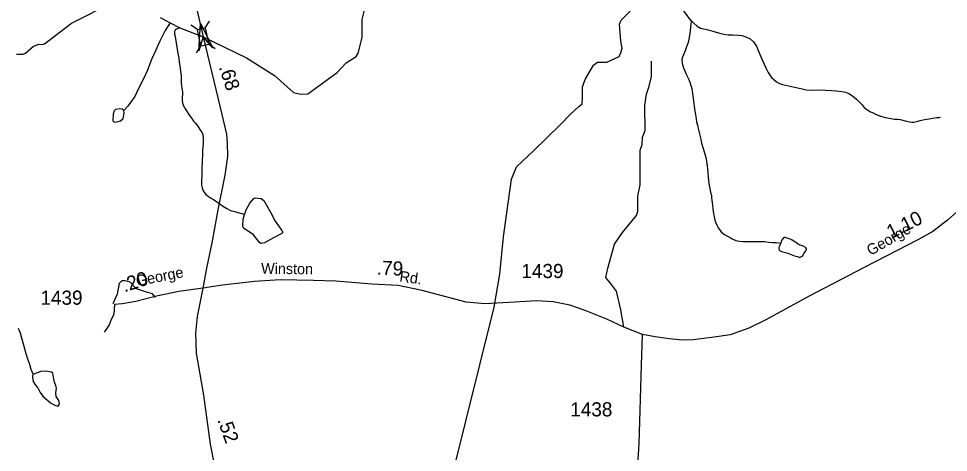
# Model space of a CAD drawing. Extents: x 2056842 to 2160602, y 826753 to 1016856.
# Drawn here: x 2095016 to 2103231, y 1002428 to 1006263 of the extents above; entities that cross this region are included whole.
import ezdxf

# ---------------------------------------------------------------- set-up
doc = ezdxf.new("R2010")
doc.units = 0
for name, color, linetype in [('Exist Hydrographic Creek Single Shore', 7, 'Continuous'), ('Exist Hydrographic Misc Water Feature', 7, 'Continuous'), ('Exist Road Non-System Type 51', 7, 'Continuous'), ('Exist Road Secondary Mileage Hundredths English Label', 7, 'Continuous'), ('Exist Road Secondary Structure Standard Bridge Attributed CELL', 7, 'Continuous'), ('Exist Road Secondary Structure Standard Bridge CELL', 7, 'Continuous'), ('Exist Road Secondary Type 20 Attributed', 7, 'Continuous'), ('Exist Road Secondary Type 51 Attributed', 7, 'Continuous'), ('Exist Road Secondary Type 51 Label', 7, 'Continuous'), ('Exist Road Secondary Type 51 Number Label', 7, 'Continuous')]:
    doc.layers.add(name, color=color, linetype=linetype)

msp = doc.modelspace()

# ---------------------------------------------------------------- linework, layer by layer
at = {"layer": 'Exist Hydrographic Creek Single Shore'}
for points in [[(2094996.9, 1005948.7), (2095053.8, 1005947.5), (2095077.9, 1005958.8), (2095148.7, 1006020.8), (2095194.2, 1006038.5), (2095222, 1006033.5), (2095246, 1006039.8), (2095484.4, 1006222.4), (2095862.9, 1006414.1)], [(2096266.6, 1006271.7), (2096353.9, 1006227.1), (2096440, 1006181.3), (2096646.6, 1006101.9), (2097030.7, 1005916.5), (2097277.3, 1005759.6), (2097444, 1005609), (2097509.9, 1005593.9), (2097571.7, 1005597.6), (2097829.6, 1005785.3), (2097909.2, 1005872.6), (2097997.7, 1005927), (2098015.4, 1005958.6), (2098050.8, 1006095.9), (2098050.8, 1006254), (2098077.4, 1006362.8)]]:
    msp.add_lwpolyline(points, dxfattribs=at)
at = {"layer": 'Exist Hydrographic Misc Water Feature'}
for points in [[(2100744.3, 1006801.6), (2100754.5, 1006673), (2100772.7, 1006619), (2100790.6, 1006561), (2100807, 1006509.1), (2100827.1, 1006459.2), (2100849.2, 1006409.3), (2100865.4, 1006371.3), (2100891.5, 1006331.3), (2100919.6, 1006291.5), (2100949.7, 1006253.5), (2100957.7, 1006247.6)], [(2098842.9, 1002207.4), (2099216.8, 1003712.7), (2099267.4, 1004002.4), (2099299, 1004333.9), (2099369.8, 1004843.8), (2099414.1, 1004952.6), (2099565.7, 1005094), (2099800.9, 1005323), (2099895.2, 1005422.2), (2099964.7, 1005486.7), (2099993.8, 1005509.5), (2099997.6, 1005563.9), (2099998.9, 1005658.8), (2100021.1, 1005723.8), (2100094.4, 1005852.8), (2100131.1, 1005879.4), (2100213.3, 1005879.4), (2100320.8, 1005927.5), (2100337.2, 1005961.6), (2100347.3, 1006002.1), (2100337.2, 1006063.4), (2100324.6, 1006213.9), (2100338.5, 1006249.3), (2100486.4, 1006398.9)], [(2096353.9, 1006227.1), (2096336, 1006199.1), (2096312.2, 1006156.9), (2096294.2, 1006122.9), (2096264.5, 1006064.8), (2096246.6, 1006024.8), (2096228.6, 1005984.7), (2096208.7, 1005940.6), (2096190.9, 1005902.6), (2096175.1, 1005862.6), (2096153.3, 1005808.5), (2096115.6, 1005726.3), (2096075.8, 1005644.2), (2096059.8, 1005612.1), (2096043.8, 1005574.1), (2095981.4, 1005488.5), (2095944.7, 1005450.5)], [(2100957.7, 1006247.6), (2100957.9, 1006237.5), (2100953.8, 1006191.5), (2100950.1, 1006151.5), (2100940.1, 1006095.5), (2100930.4, 1006051.4), (2100918.3, 1006013.4), (2100904.6, 1005977.4), (2100890.6, 1005943.4), (2100880.8, 1005923.4), (2100874.9, 1005905.2), (2100879, 1005865.4), (2100891.1, 1005827.3), (2100915, 1005773.4), (2100937.4, 1005723.6), (2100949.5, 1005693.5), (2100963.6, 1005641.5), (2100975.9, 1005557.6), (2100992.1, 1005445.6), (2101000.4, 1005397.7), (2101006.7, 1005351.7), (2101016.8, 1005309.8), (2101020.7, 1005291.7), (2101033, 1005243.7), (2101043.2, 1005195.9), (2101049.2, 1005161.8), (2101063.3, 1005115.9), (2101075.4, 1005078), (2101087.7, 1005034), (2101093.6, 1005002), (2101100, 1004958), (2101103.9, 1004934), (2101106, 1004902), (2101108.2, 1004856.1), (2101110.1, 1004834.1), (2101114.2, 1004804.1), (2101124.4, 1004760.1), (2101130.4, 1004728), (2101136.7, 1004700.2), (2101138.6, 1004678.1), (2101144.9, 1004638.1), (2101147, 1004608.2), (2101148.8, 1004584.2), (2101153.1, 1004558.3), (2101161.1, 1004510.3), (2101167.5, 1004480.2), (2101175.5, 1004456.2), (2101185.3, 1004436.2), (2101197.4, 1004414.3), (2101209.5, 1004398.4), (2101223.7, 1004378.4), (2101245.6, 1004358.4), (2101273.7, 1004342.5), (2101301.6, 1004326.6), (2101321.9, 1004314.8), (2101353.9, 1004300.8), (2101382, 1004295), (2101417.8, 1004293), (2101488, 1004293.2), (2101554, 1004293.4), (2101605.9, 1004291.7), (2101644, 1004287.8), (2101677.8, 1004283.8), (2101708, 1004284), (2101749.8, 1004278.1)], [(2100957.7, 1006247.6), (2100981.9, 1006223.7), (2101010, 1006195.7), (2101042, 1006177.9), (2101107.8, 1006164), (2101150.2, 1006152.1), (2101200.1, 1006138.4), (2101246.2, 1006126.5), (2101286.2, 1006120.7), (2101330.1, 1006118.7), (2101372.1, 1006117), (2101406.1, 1006113), (2101442.2, 1006103.1), (2101478.1, 1006085.3), (2101510.3, 1006059.3), (2101534.3, 1006019.4), (2101554.6, 1005975.5), (2101568.5, 1005941.4), (2101586.8, 1005897.6), (2101603, 1005859.6), (2101621.2, 1005821.7), (2101639.1, 1005785.7), (2101669.4, 1005743.8), (2101687.5, 1005723.9), (2101711.5, 1005704), (2101737.3, 1005690), (2101765.4, 1005680.1), (2101819.7, 1005668.3), (2101871.6, 1005656.4), (2101925.8, 1005644.6), (2101973.7, 1005632.8), (2102027.7, 1005630.9), (2102105.6, 1005633.1), (2102143.7, 1005631.3), (2102197.6, 1005627.5), (2102239.7, 1005623.6), (2102289.7, 1005619.7), (2102321.7, 1005613.9), (2102351.6, 1005599.9), (2102383.8, 1005580), (2102419.9, 1005550.2), (2102449.9, 1005522.2), (2102470.2, 1005502.3), (2102488.2, 1005478.3), (2102502.2, 1005464.4), (2102520.2, 1005452.5), (2102544.2, 1005438.5), (2102560.4, 1005432.6), (2102586.4, 1005418.7), (2102606.3, 1005408.7), (2102632.4, 1005400.8), (2102674.4, 1005389), (2102724.4, 1005379.1), (2102752.3, 1005375.2), (2102782.5, 1005373.3), (2102804.4, 1005371.4), (2102860.4, 1005355.5), (2102888.7, 1005349.7), (2102906.7, 1005347.7), (2102924.4, 1005347.7), (2102952.4, 1005353.9), (2102982.4, 1005362), (2103020.3, 1005370.1), (2103062.4, 1005376.2), (2103092.5, 1005382.3), (2103126.3, 1005388.4), (2103148.5, 1005388.4), (2103162.4, 1005390.5)], [(2096440, 1006181.3), (2096432, 1006177.3), (2096420.1, 1006173.3), (2096412.1, 1006169.4), (2096402.1, 1006163.2), (2096396.1, 1006157.3), (2096392.2, 1006147.2), (2096394.3, 1006125.3), (2096398.4, 1006105.3), (2096420.7, 1005973.3), (2096431, 1005913.3), (2096435.1, 1005879.4), (2096443.1, 1005827.3), (2096447.4, 1005791.4), (2096451.5, 1005761.4), (2096453.5, 1005719.5), (2096453.5, 1005699.5), (2096455.6, 1005665.4), (2096461.7, 1005631.4), (2096463.8, 1005615.5), (2096464, 1005593.5), (2096461.9, 1005565.5), (2096460.1, 1005551.4), (2096460.1, 1005535.4), (2096468.1, 1005503.4), (2096480.2, 1005477.5), (2096488.2, 1005465.5), (2096500.5, 1005447.6), (2096526.3, 1005407.7), (2096546.6, 1005379.7), (2096562.6, 1005357.8), (2096578.6, 1005337.8), (2096598.7, 1005311.8), (2096617, 1005281.9), (2096636.8, 1005254), (2096645, 1005236), (2096647.1, 1005204.1), (2096647.1, 1005186), (2096645.2, 1005158), (2096643.2, 1005125.9), (2096641.4, 1005100), (2096639.5, 1005054), (2096637.7, 1005018), (2096637.9, 1005014), (2096634, 1004920), (2096634.2, 1004877.9), (2096632.3, 1004833.9), (2096632.3, 1004802), (2096632.3, 1004792), (2096634.4, 1004778), (2096636.4, 1004766.1), (2096646.5, 1004740), (2096670.7, 1004708.1), (2096690.8, 1004692.2), (2096712.7, 1004678.2), (2096730.8, 1004666.3), (2096765, 1004646.4), (2096794.9, 1004626.4), (2096827.1, 1004602.6), (2096855, 1004584.7), (2096889.1, 1004566.8), (2096927.2, 1004556.9), (2096961.2, 1004547.1), (2096991.2, 1004539.1), (2097012.4, 1004530.7)], [(2095944.7, 1005450.5), (2095929.6, 1005461.9), (2095910.6, 1005465.7), (2095872.7, 1005459.4), (2095860, 1005449.2), (2095851.2, 1005418.9), (2095847.4, 1005358.2), (2095858.8, 1005348), (2095880.2, 1005349.3), (2095916.9, 1005358.2), (2095939.7, 1005379.7), (2095948.5, 1005427.7), (2095944.7, 1005450.5)], [(2097012.4, 1004530.7), (2097029.2, 1004577.3), (2097058.3, 1004630.4), (2097093.7, 1004672.2), (2097106.3, 1004677.3), (2097159.4, 1004672.2), (2097183.5, 1004655.7), (2097240.3, 1004552), (2097283.3, 1004473.6), (2097342.8, 1004388.8), (2097349.1, 1004373.6), (2097341.5, 1004362.2), (2097266.9, 1004324.3), (2097189.8, 1004280), (2097158.2, 1004276.2), (2097144.3, 1004283.8), (2097089.9, 1004350.8), (2097052, 1004378.7), (2097006.4, 1004409), (2096996.3, 1004424.2), (2097001.4, 1004490), (2097012.4, 1004530.7)], [(2101749.8, 1004278.1), (2101741.8, 1004260), (2101737.9, 1004252), (2101732.2, 1004240), (2101732.2, 1004230.1), (2101736.1, 1004220), (2101748.2, 1004208.1), (2101768.1, 1004200.1), (2101788.2, 1004196.2), (2101812.2, 1004188.2), (2101826.1, 1004184.3), (2101870.2, 1004166.5), (2101884.1, 1004162.5), (2101898.5, 1004158.6), (2101914.5, 1004152.6), (2101922.5, 1004154.6), (2101934.4, 1004158.6), (2101944.2, 1004168.8), (2101958.1, 1004188.8), (2101970.2, 1004208.7), (2101976.2, 1004220.7), (2101976.2, 1004228.8), (2101972.1, 1004236.7), (2101965.9, 1004242.8), (2101947.9, 1004252.7), (2101929.9, 1004258.7), (2101907.9, 1004266.6), (2101891.9, 1004278.6), (2101873.9, 1004290.5), (2101849.9, 1004304.4), (2101831.6, 1004314.3), (2101815.8, 1004320.3), (2101807.6, 1004322.2), (2101797.6, 1004326.2), (2101791.6, 1004328.2), (2101783.6, 1004328.2), (2101773.6, 1004326.1), (2101764, 1004312.2), (2101753.9, 1004292.1), (2101749.8, 1004278.1)], [(2095012.4, 1003526.8), (2095028.6, 1003484.9), (2095040.7, 1003440.9), (2095056.7, 1003387), (2095069, 1003347.1), (2095081.1, 1003301.1), (2095095.3, 1003255.1), (2095111.5, 1003209.2), (2095123.6, 1003165.2), (2095144.4, 1003117.2)], [(2095144.4, 1003117.2), (2095137.5, 1003104.6), (2095137.5, 1003091.9), (2095143.9, 1003055.2), (2095164.1, 1003022.3), (2095186.9, 1002999.6), (2095205.8, 1002957.8), (2095231.1, 1002926.2), (2095296.9, 1002865.4), (2095337.3, 1002845.2), (2095365.1, 1002837.6), (2095372.7, 1002846.5), (2095377.8, 1002861.7), (2095370.2, 1002888.2), (2095347.4, 1002922.4), (2095344.9, 1002955.3), (2095350, 1002995.8), (2095346.2, 1003019.8), (2095331, 1003059), (2095319.6, 1003127.3), (2095305.7, 1003138.7), (2095257.7, 1003146.3), (2095208.4, 1003143.8), (2095144.4, 1003117.2)]]:
    msp.add_lwpolyline(points, dxfattribs=at)
at = {"layer": 'Exist Road Non-System Type 51'}
for points in [[(2100363.8, 1003536.7), (2100335.5, 1003688.8), (2100299.2, 1003852.3), (2100253.8, 1003913.6), (2100203.9, 1003974.9), (2100220.9, 1004055.5), (2100282.2, 1004268.9), (2100352.5, 1004373.3), (2100475, 1004523.2), (2100488.3, 1004560.1), (2100488.3, 1004623.6), (2100488.3, 1004694), (2100506.5, 1004793.9), (2100506.5, 1005100.4), (2100524.6, 1005150.3), (2100526.9, 1005216.2), (2100551.8, 1005275.2), (2100549.6, 1005496.6), (2100563.2, 1005596.5), (2100585.9, 1005664.6), (2100608.5, 1005750.8), (2100608.5, 1005887.1)], [(2096224.8, 1003797.3), (2096200, 1003828.6), (2096136.5, 1003849), (2096057.1, 1003874), (2096000.4, 1003933), (2095955, 1003944.4), (2095927.8, 1003944.4), (2095905.1, 1003921.7), (2095893.8, 1003860.4), (2095887, 1003826.3), (2095848.4, 1003742.3)]]:
    msp.add_lwpolyline(points, dxfattribs=at)
at = {"layer": 'Exist Road Secondary Structure Standard Bridge Attributed CELL'}
msp.add_lwpolyline([(2096607.8, 1005977.9), (2096622, 1006221.3), (2096731.4, 1006003.4), (2096646.6, 1006101.9)], close=True, dxfattribs=at)
at = {"layer": 'Exist Road Secondary Structure Standard Bridge CELL'}
for p, q in [((2096664, 1006181.8), (2096701.8, 1006239.5)), ((2096596.4, 1006167.8), (2096538.8, 1006205.6)), ((2096589, 1005962.1), (2096626.8, 1006019.8)), ((2096753.6, 1005996.3), (2096696, 1006034.1))]:
    msp.add_line(p, q, dxfattribs=at)
msp.add_lwpolyline([(2096626.8, 1006019.8), (2096596.1, 1006167.7), (2096665.2, 1006182.1), (2096696, 1006034.1)], close=True, dxfattribs=at)
at = {"layer": 'Exist Road Secondary Type 20 Attributed'}
msp.add_lwpolyline([(2096643.9, 1003879.6), (2096431.3, 1003851.5), (2096234.1, 1003810), (2096050.2, 1003762.3), (2095931.6, 1003741.2), (2095863.6, 1003736.6), (2095858.3, 1003647.3), (2095837.5, 1003608.9), (2095816.4, 1003554.5), (2095786.1, 1003512.1), (2095771.8, 1003492.5)], dxfattribs=at)
at = {"layer": 'Exist Road Secondary Type 51 Attributed'}
for points in [[(2096345.6, 1007388.2), (2096379.1, 1007248.2), (2096421.6, 1007044.4), (2096446.6, 1006918.4), (2096519.7, 1006667), (2096552.6, 1006510.3), (2096646.6, 1006101.9)], [(2096646.6, 1006101.9), (2096781.7, 1005538.6), (2096852.6, 1005241.8), (2096859.4, 1005161.2), (2096862.8, 1005045.4), (2096838.4, 1004877.9), (2096777.2, 1004571.5), (2096722.7, 1004280.8), (2096676.2, 1004057.2), (2096643.9, 1003879.6)], [(2103383.1, 1004622), (2103222, 1004480.1), (2103092.2, 1004381.9), (2102961.7, 1004308.1), (2102485.9, 1004062.3), (2101994.2, 1003807.5), (2101617.1, 1003601.4), (2101467.4, 1003526.5), (2101303, 1003467.5), (2101161.2, 1003445.9), (2100975.7, 1003423.8), (2100880.5, 1003421.5), (2100764.8, 1003431.7), (2100640, 1003449.9), (2100527.7, 1003470.3)], [(2100527.7, 1003470.3), (2100363.8, 1003536.7), (2100211.8, 1003604.8), (2100021.3, 1003682), (2099885.2, 1003729.7), (2099738.9, 1003758.1), (2099591.4, 1003769.4), (2099346.5, 1003753.5), (2099135.5, 1003742.2), (2098969.9, 1003755.8), (2098827, 1003794.4), (2098580.9, 1003859.1), (2098369.9, 1003904.5), (2098136.3, 1003915.9), (2097818.7, 1003940.8), (2097622.5, 1003948.8), (2097327.6, 1003953.3), (2097100.7, 1003939.7), (2096817.2, 1003905.7), (2096643.9, 1003879.6)], [(2096643.9, 1003879.6), (2096592.8, 1003630.6), (2096579.2, 1003480.8), (2096583.7, 1003306), (2096649.5, 1002933.3), (2096708.5, 1002501.9), (2096836.6, 1001841.4), (2096941, 1001460), (2096997.1, 1001238.7)], [(2100479.8, 1002230.4), (2100499.1, 1002504), (2100520.6, 1003199.9), (2100527.7, 1003470.3)]]:
    msp.add_lwpolyline(points, dxfattribs=at)

# ---------------------------------------------------------------- texts
at = {"layer": 'Exist Road Secondary Mileage Hundredths English Label'}
for s, rotation, p in [('.68', 288.53351, (2096782.9, 1005835)), ('1.10', 26.96913, (2102724.5, 1004311.4)), ('.79', 357.54858, (2098178.8, 1003999.6)), ('.20', 18.40818, (2095951.5, 1003841.8)), ('.52', 289.73702, (2096769.9, 1002715.8))]:
    msp.add_text(s, height=125, rotation=rotation, dxfattribs=at).set_placement(p)
at = {"layer": 'Exist Road Secondary Type 51 Label'}
for s, rotation, p in [('George', 30.01669, (2102543.3, 1004164.8)), ('Winston', 359.323, (2097158.1, 1004007.5)), ('George', 11.05259, (2096062.8, 1003896.7)), ('Rd.', 352.18501, (2098377.3, 1003939.6))]:
    msp.add_text(s, height=95, rotation=rotation, dxfattribs=at).set_placement(p)
at = {"layer": 'Exist Road Secondary Type 51 Number Label'}
for s, p in [('1439', (2099458.3, 1003969.4)), ('1439', (2095208.6, 1003733.5)), ('1438', (2099890.3, 1002746.4))]:
    msp.add_text(s, height=125, dxfattribs=at).set_placement(p)

doc.saveas('drawing.dxf')
